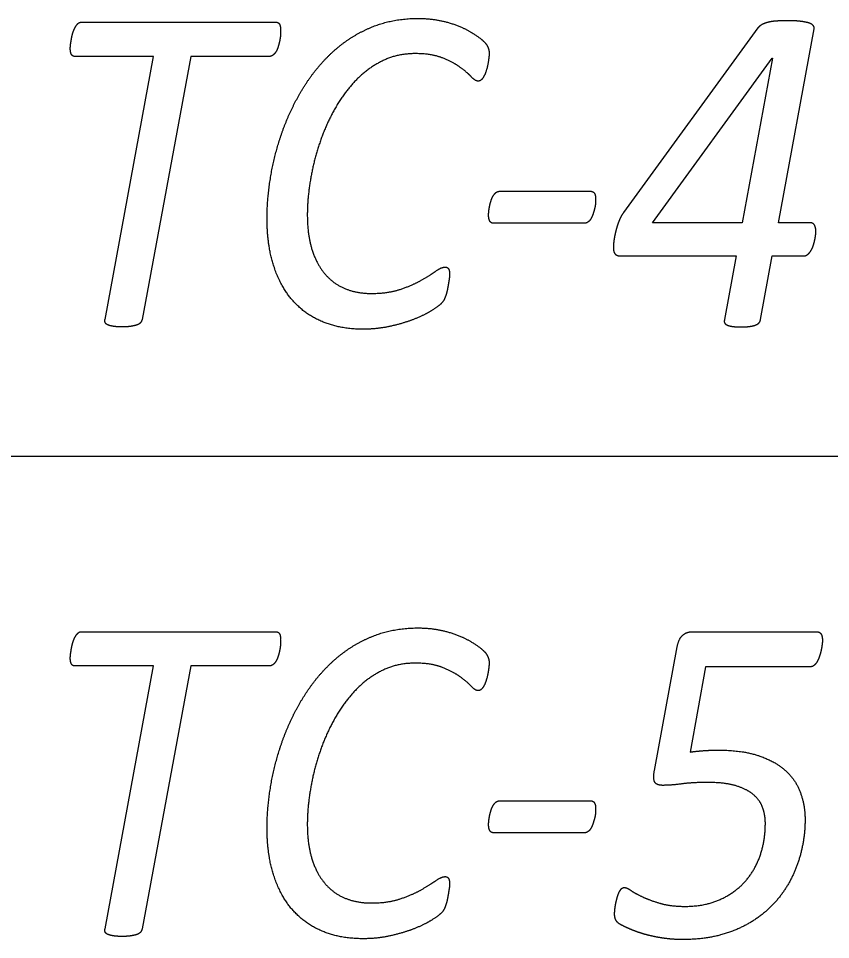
# Model space of a CAD drawing. Extents: x -14196 to 143, y -6096 to 28.
# Drawn here: x 83.1337 to 83.4671, y -5.0272 to -4.6494 of the extents above; entities that cross this region are included whole.
import ezdxf

# ---------------------------------------------------------------- set-up
doc = ezdxf.new("R2010")
doc.units = 0
doc.layers.add('RS_Raster1', color=7, linetype='Continuous')
doc.layers.add('SH_Text', color=7, linetype='Continuous')

msp = doc.modelspace()

# ---------------------------------------------------------------- linework, layer by layer
at = {"layer": 'RS_Raster1'}
msp.add_line((81.09453, -4.82886), (94.54453, -4.82886), dxfattribs=at)
at = {"layer": 'SH_Text'}
for p, q in [((83.15963, -4.65089), (83.2393, -4.65089)), ((83.24134, -4.65426), (83.24134, -4.65426)), ((83.43726, -4.65328), (83.38206, -4.72903)), ((83.3269, -4.66361), (83.3269, -4.66361)), ((83.33136, -4.72025), (83.36842, -4.72025)), ((83.37063, -4.72342), (83.37063, -4.72342)), ((83.36594, -4.7334), (83.32889, -4.7334)), ((83.46101, -4.73681), (83.46101, -4.73681)), ((83.15963, -4.90089), (83.2393, -4.90089)), ((83.41049, -4.90089), (83.46123, -4.90089)), ((83.24134, -4.90426), (83.24134, -4.90426)), ((83.39475, -4.95784), (83.40411, -4.90714)), ((83.3269, -4.91361), (83.3269, -4.91361)), ((83.33136, -4.97025), (83.36842, -4.97025)), ((83.37063, -4.97342), (83.37063, -4.97342)), ((83.45658, -4.97794), (83.45658, -4.97794)), ((83.36594, -4.9834), (83.32889, -4.9834))]:
    msp.add_line(p, q, dxfattribs=at)
for points in [[(83.45861, -4.73317), (83.44565, -4.73317), (83.46032, -4.65367)], [(83.16925, -4.77281), (83.18912, -4.66497), (83.15711, -4.66497)], [(83.23664, -4.66497), (83.20441, -4.66497), (83.18446, -4.77281)], [(83.38101, -4.74678), (83.42832, -4.74678), (83.42354, -4.77291)], [(83.43832, -4.77291), (83.44314, -4.74678), (83.45606, -4.74678)], [(83.16925, -5.02281), (83.18912, -4.91497), (83.15711, -4.91497)], [(83.23664, -4.91497), (83.20441, -4.91497), (83.18446, -5.02281)], [(83.45857, -4.91533), (83.41578, -4.91533), (83.40942, -4.95025)]]:
    msp.add_lwpolyline(points, dxfattribs=at)
msp.add_lwpolyline([(83.44316, -4.66569), (83.43081, -4.73317), (83.39392, -4.73317), (83.44305, -4.66569)], close=True, dxfattribs=at)
for points in [[(83.1581, -4.65152), (83.15876, -4.65089), (83.15963, -4.65089)], [(83.2393, -4.65089), (83.24045, -4.65089), (83.24089, -4.6518)], [(83.27886, -4.65287), (83.28745, -4.64936), (83.29771, -4.64936)], [(83.29771, -4.64936), (83.30417, -4.64936), (83.30979, -4.65095)], [(83.44481, -4.65045), (83.44277, -4.65059), (83.4413, -4.65097)], [(83.4496, -4.6503), (83.44685, -4.6503), (83.44481, -4.65045)], [(83.45456, -4.65054), (83.4525, -4.6503), (83.4496, -4.6503)], [(83.45794, -4.65117), (83.45663, -4.65078), (83.45456, -4.65054)], [(83.15604, -4.65533), (83.15639, -4.65417), (83.15692, -4.65316)], [(83.15692, -4.65316), (83.15744, -4.65214), (83.1581, -4.65152)], [(83.24089, -4.6518), (83.24134, -4.65272), (83.24134, -4.65426)], [(83.24134, -4.65426), (83.24134, -4.65484), (83.24129, -4.65586)], [(83.26342, -4.66248), (83.27028, -4.65638), (83.27886, -4.65287)], [(83.30979, -4.65095), (83.3154, -4.65254), (83.31938, -4.65495)], [(83.43882, -4.65194), (83.4378, -4.65251), (83.43726, -4.65328)], [(83.4413, -4.65097), (83.43984, -4.65136), (83.43882, -4.65194)], [(83.45983, -4.65218), (83.45926, -4.65155), (83.45794, -4.65117)], [(83.46032, -4.65367), (83.46041, -4.6528), (83.45983, -4.65218)], [(83.15512, -4.66), (83.15526, -4.65899), (83.15547, -4.65774)], [(83.15547, -4.65774), (83.15569, -4.65648), (83.15604, -4.65533)], [(83.24103, -4.65803), (83.24081, -4.65919), (83.24045, -4.66049)], [(83.24129, -4.65586), (83.24125, -4.65687), (83.24103, -4.65803)], [(83.31938, -4.65495), (83.32336, -4.65735), (83.32513, -4.65923)], [(83.15499, -4.66169), (83.15499, -4.66102), (83.15512, -4.66)], [(83.15544, -4.6641), (83.15499, -4.66324), (83.15499, -4.66169)], [(83.24045, -4.66049), (83.2401, -4.66179), (83.23957, -4.66275)], [(83.32513, -4.65923), (83.3269, -4.66111), (83.3269, -4.66361)], [(83.15711, -4.66497), (83.15588, -4.66497), (83.15544, -4.6641)], [(83.23828, -4.66435), (83.23753, -4.66497), (83.23664, -4.66497)], [(83.23957, -4.66275), (83.23903, -4.66372), (83.23828, -4.66435)], [(83.25138, -4.67666), (83.25656, -4.66859), (83.26342, -4.66248)], [(83.29656, -4.6638), (83.28912, -4.6638), (83.28301, -4.66683)], [(83.30775, -4.66558), (83.30328, -4.6638), (83.29656, -4.6638)], [(83.31505, -4.66943), (83.31222, -4.66736), (83.30775, -4.66558)], [(83.3269, -4.66361), (83.3269, -4.66563), (83.32628, -4.66862)], [(83.28301, -4.66683), (83.2769, -4.66985), (83.27199, -4.67499)], [(83.31956, -4.67329), (83.31788, -4.6715), (83.31505, -4.66943)], [(83.32628, -4.66862), (83.32566, -4.6716), (83.32464, -4.67333)], [(83.32248, -4.67507), (83.32124, -4.67507), (83.31956, -4.67329)], [(83.32464, -4.67333), (83.32363, -4.67507), (83.32248, -4.67507)], [(83.24275, -4.69387), (83.24621, -4.68474), (83.25138, -4.67666)], [(83.27199, -4.67499), (83.26707, -4.68013), (83.26335, -4.68685)], [(83.26335, -4.68685), (83.25963, -4.69357), (83.2572, -4.70092)], [(83.23753, -4.71266), (83.2393, -4.703), (83.24275, -4.69387)], [(83.2572, -4.70092), (83.25476, -4.70827), (83.25352, -4.71576)], [(83.23576, -4.73146), (83.23576, -4.72232), (83.23753, -4.71266)], [(83.25352, -4.71576), (83.25228, -4.72325), (83.25228, -4.72998)], [(83.32765, -4.72428), (83.32801, -4.72313), (83.32854, -4.72222)], [(83.32854, -4.72222), (83.32907, -4.72131), (83.32973, -4.72078)], [(83.32973, -4.72078), (83.33039, -4.72025), (83.33136, -4.72025)], [(83.36842, -4.72025), (83.36966, -4.72025), (83.37014, -4.72112)], [(83.37014, -4.72112), (83.37063, -4.72198), (83.37063, -4.72342)], [(83.32708, -4.72654), (83.3273, -4.72544), (83.32765, -4.72428)], [(83.37059, -4.72496), (83.37054, -4.72592), (83.37028, -4.72702)], [(83.37063, -4.72342), (83.37063, -4.724), (83.37059, -4.72496)], [(83.25228, -4.72998), (83.25228, -4.73766), (83.25406, -4.74367)], [(83.32668, -4.72995), (83.32668, -4.72947), (83.32677, -4.72855)], [(83.32721, -4.73254), (83.32668, -4.73167), (83.32668, -4.72995)], [(83.32677, -4.72855), (83.32686, -4.72764), (83.32708, -4.72654)], [(83.36966, -4.72923), (83.36931, -4.73033), (83.36882, -4.73129)], [(83.37028, -4.72702), (83.37001, -4.72812), (83.36966, -4.72923)], [(83.38206, -4.72903), (83.38127, -4.73009), (83.38069, -4.73133)], [(83.23855, -4.75102), (83.23576, -4.74251), (83.23576, -4.73146)], [(83.32889, -4.7334), (83.32774, -4.7334), (83.32721, -4.73254)], [(83.36758, -4.73282), (83.36683, -4.7334), (83.36594, -4.7334)], [(83.36882, -4.73129), (83.36833, -4.73225), (83.36758, -4.73282)], [(83.37967, -4.73392), (83.37923, -4.73527), (83.37888, -4.73666)], [(83.38069, -4.73133), (83.38012, -4.73258), (83.37967, -4.73392)], [(83.46048, -4.73417), (83.45995, -4.73317), (83.45861, -4.73317)], [(83.37888, -4.73666), (83.37852, -4.73805), (83.3783, -4.7393)], [(83.46101, -4.73681), (83.46101, -4.73518), (83.46048, -4.73417)], [(83.46088, -4.73854), (83.46101, -4.73758), (83.46101, -4.73681)], [(83.37799, -4.7416), (83.37791, -4.74265), (83.37791, -4.74333)], [(83.3783, -4.7393), (83.37808, -4.74054), (83.37799, -4.7416)], [(83.45982, -4.7429), (83.46022, -4.74179), (83.46048, -4.74064)], [(83.46048, -4.74064), (83.46075, -4.73949), (83.46088, -4.73854)], [(83.25406, -4.74367), (83.25583, -4.74967), (83.2592, -4.7538)], [(83.37791, -4.74333), (83.37791, -4.74505), (83.37857, -4.74592)], [(83.45756, -4.74625), (83.45827, -4.74573), (83.45884, -4.74486)], [(83.45884, -4.74486), (83.45942, -4.744), (83.45982, -4.7429)], [(83.37857, -4.74592), (83.37923, -4.74678), (83.38101, -4.74678)], [(83.45606, -4.74678), (83.45685, -4.74678), (83.45756, -4.74625)], [(83.24643, -4.76524), (83.24134, -4.75952), (83.23855, -4.75102)], [(83.30497, -4.75303), (83.30736, -4.75136), (83.30887, -4.75136)], [(83.30887, -4.75136), (83.30983, -4.75136), (83.31027, -4.75213)], [(83.31027, -4.75213), (83.3107, -4.7529), (83.3107, -4.75443)], [(83.2592, -4.7538), (83.26257, -4.75793), (83.26745, -4.76004)], [(83.29901, -4.75676), (83.30259, -4.7547), (83.30497, -4.75303)], [(83.31057, -4.75583), (83.31044, -4.75674), (83.31026, -4.7578)], [(83.3107, -4.75443), (83.3107, -4.75491), (83.31057, -4.75583)], [(83.26745, -4.76004), (83.27232, -4.76216), (83.27853, -4.76216)], [(83.27853, -4.76216), (83.28543, -4.76216), (83.29043, -4.76048)], [(83.29043, -4.76048), (83.29542, -4.75881), (83.29901, -4.75676)], [(83.30986, -4.7601), (83.30964, -4.76135), (83.30929, -4.76246)], [(83.31026, -4.7578), (83.31008, -4.75885), (83.30986, -4.7601)], [(83.30929, -4.76246), (83.30893, -4.76356), (83.30854, -4.76448)], [(83.25878, -4.7739), (83.25152, -4.77096), (83.24643, -4.76524)], [(83.30721, -4.76635), (83.30628, -4.76731), (83.30332, -4.76919)], [(83.30854, -4.76448), (83.30814, -4.76539), (83.30721, -4.76635)], [(83.30332, -4.76919), (83.30036, -4.77106), (83.29607, -4.77274)], [(83.16934, -4.77416), (83.16907, -4.77358), (83.16925, -4.77281)], [(83.1704, -4.77507), (83.1696, -4.77473), (83.16934, -4.77416)], [(83.17262, -4.77565), (83.1712, -4.77541), (83.1704, -4.77507)], [(83.18239, -4.77507), (83.18147, -4.77541), (83.17997, -4.77565)], [(83.1838, -4.77416), (83.18332, -4.77473), (83.18239, -4.77507)], [(83.18446, -4.77281), (83.18429, -4.77358), (83.1838, -4.77416)], [(83.27507, -4.77683), (83.26604, -4.77683), (83.25878, -4.7739)], [(83.29607, -4.77274), (83.29178, -4.77442), (83.28643, -4.77563)], [(83.42354, -4.77291), (83.42328, -4.77368), (83.42354, -4.77421)], [(83.42354, -4.77421), (83.42381, -4.77473), (83.42457, -4.77512)], [(83.42457, -4.77512), (83.42532, -4.7755), (83.42671, -4.7757)], [(83.43387, -4.7757), (83.43533, -4.7755), (83.43629, -4.77512)], [(83.43629, -4.77512), (83.43726, -4.77473), (83.4377, -4.77421)], [(83.4377, -4.77421), (83.43814, -4.77368), (83.43832, -4.77291)], [(83.17627, -4.77589), (83.17405, -4.77589), (83.17262, -4.77565)], [(83.17997, -4.77565), (83.17847, -4.77589), (83.17627, -4.77589)], [(83.28643, -4.77563), (83.28108, -4.77683), (83.27507, -4.77683)], [(83.42671, -4.7757), (83.42809, -4.77589), (83.43031, -4.77589)], [(83.43031, -4.77589), (83.43242, -4.77589), (83.43387, -4.7757)], [(83.27886, -4.90287), (83.28745, -4.89936), (83.29771, -4.89936)], [(83.29771, -4.89936), (83.30417, -4.89936), (83.30979, -4.90095)], [(83.15604, -4.90533), (83.15639, -4.90417), (83.15692, -4.90316)], [(83.15692, -4.90316), (83.15744, -4.90214), (83.1581, -4.90152)], [(83.1581, -4.90152), (83.15876, -4.90089), (83.15963, -4.90089)], [(83.2393, -4.90089), (83.24045, -4.90089), (83.24089, -4.9018)], [(83.24089, -4.9018), (83.24134, -4.90272), (83.24134, -4.90426)], [(83.26342, -4.91248), (83.27028, -4.90638), (83.27886, -4.90287)], [(83.30979, -4.90095), (83.3154, -4.90254), (83.31938, -4.90495)], [(83.40411, -4.90714), (83.40464, -4.90397), (83.40628, -4.90243)], [(83.40628, -4.90243), (83.40792, -4.90089), (83.41049, -4.90089)], [(83.46123, -4.90089), (83.46247, -4.90089), (83.46309, -4.90175)], [(83.46309, -4.90175), (83.46371, -4.90262), (83.46371, -4.90445)], [(83.15512, -4.91), (83.15526, -4.90899), (83.15547, -4.90774)], [(83.15547, -4.90774), (83.15569, -4.90648), (83.15604, -4.90533)], [(83.24129, -4.90586), (83.24125, -4.90687), (83.24103, -4.90803)], [(83.24134, -4.90426), (83.24134, -4.90484), (83.24129, -4.90586)], [(83.31938, -4.90495), (83.32336, -4.90735), (83.32513, -4.90923)], [(83.46358, -4.90618), (83.46344, -4.90724), (83.46318, -4.90849)], [(83.46371, -4.90445), (83.46371, -4.90512), (83.46358, -4.90618)], [(83.15499, -4.91169), (83.15499, -4.91102), (83.15512, -4.91)], [(83.24045, -4.91049), (83.2401, -4.91179), (83.23957, -4.91275)], [(83.24103, -4.90803), (83.24081, -4.90919), (83.24045, -4.91049)], [(83.32513, -4.90923), (83.3269, -4.91111), (83.3269, -4.91361)], [(83.46252, -4.91095), (83.46212, -4.91215), (83.46159, -4.91311)], [(83.46318, -4.90849), (83.46291, -4.90974), (83.46252, -4.91095)], [(83.15544, -4.9141), (83.15499, -4.91324), (83.15499, -4.91169)], [(83.15711, -4.91497), (83.15588, -4.91497), (83.15544, -4.9141)], [(83.23828, -4.91435), (83.23753, -4.91497), (83.23664, -4.91497)], [(83.23957, -4.91275), (83.23903, -4.91372), (83.23828, -4.91435)], [(83.25138, -4.92666), (83.25656, -4.91859), (83.26342, -4.91248)], [(83.29656, -4.9138), (83.28912, -4.9138), (83.28301, -4.91683)], [(83.30775, -4.91558), (83.30328, -4.9138), (83.29656, -4.9138)], [(83.3269, -4.91361), (83.3269, -4.91563), (83.32628, -4.91862)], [(83.4603, -4.9147), (83.45955, -4.91533), (83.45857, -4.91533)], [(83.46159, -4.91311), (83.46105, -4.91407), (83.4603, -4.9147)], [(83.28301, -4.91683), (83.2769, -4.91985), (83.27199, -4.92499)], [(83.31505, -4.91943), (83.31222, -4.91736), (83.30775, -4.91558)], [(83.32628, -4.91862), (83.32566, -4.9216), (83.32464, -4.92333)], [(83.31956, -4.92329), (83.31788, -4.9215), (83.31505, -4.91943)], [(83.24275, -4.94387), (83.24621, -4.93474), (83.25138, -4.92666)], [(83.27199, -4.92499), (83.26707, -4.93013), (83.26335, -4.93685)], [(83.32248, -4.92507), (83.32124, -4.92507), (83.31956, -4.92329)], [(83.32464, -4.92333), (83.32363, -4.92507), (83.32248, -4.92507)], [(83.26335, -4.93685), (83.25963, -4.94357), (83.2572, -4.95092)], [(83.23753, -4.96266), (83.2393, -4.953), (83.24275, -4.94387)], [(83.2572, -4.95092), (83.25476, -4.95827), (83.25352, -4.96576)], [(83.40942, -4.95025), (83.41252, -4.94986), (83.41513, -4.94967)], [(83.41513, -4.94967), (83.41774, -4.94948), (83.42102, -4.94948)], [(83.42102, -4.94948), (83.43075, -4.94948), (83.43752, -4.95174)], [(83.43752, -4.95174), (83.44429, -4.954), (83.44853, -4.95785)], [(83.39492, -4.96266), (83.39413, -4.96141), (83.39475, -4.95784)], [(83.44853, -4.95785), (83.45278, -4.96169), (83.45468, -4.96693)], [(83.23576, -4.98146), (83.23576, -4.97232), (83.23753, -4.96266)], [(83.3981, -4.96392), (83.39572, -4.96392), (83.39492, -4.96266)], [(83.40593, -4.96333), (83.40155, -4.96392), (83.3981, -4.96392)], [(83.41668, -4.96274), (83.41031, -4.96274), (83.40593, -4.96333)], [(83.42799, -4.96404), (83.42349, -4.96274), (83.41668, -4.96274)], [(83.43529, -4.96765), (83.4325, -4.96534), (83.42799, -4.96404)], [(83.25352, -4.96576), (83.25228, -4.97325), (83.25228, -4.97998)], [(83.43917, -4.97304), (83.43807, -4.96996), (83.43529, -4.96765)], [(83.45468, -4.96693), (83.45658, -4.97217), (83.45658, -4.97794)], [(83.32854, -4.97222), (83.32907, -4.97131), (83.32973, -4.97078)], [(83.32973, -4.97078), (83.33039, -4.97025), (83.33136, -4.97025)], [(83.36842, -4.97025), (83.36966, -4.97025), (83.37014, -4.97112)], [(83.37014, -4.97112), (83.37063, -4.97198), (83.37063, -4.97342)], [(83.32708, -4.97654), (83.3273, -4.97544), (83.32765, -4.97428)], [(83.32765, -4.97428), (83.32801, -4.97313), (83.32854, -4.97222)], [(83.37059, -4.97496), (83.37054, -4.97592), (83.37028, -4.97702)], [(83.37063, -4.97342), (83.37063, -4.974), (83.37059, -4.97496)], [(83.44028, -4.97948), (83.44028, -4.97612), (83.43917, -4.97304)], [(83.32668, -4.97995), (83.32668, -4.97947), (83.32677, -4.97855)], [(83.32677, -4.97855), (83.32686, -4.97764), (83.32708, -4.97654)], [(83.36966, -4.97923), (83.36931, -4.98033), (83.36882, -4.98129)], [(83.37028, -4.97702), (83.37001, -4.97812), (83.36966, -4.97923)], [(83.43825, -4.99243), (83.44028, -4.98632), (83.44028, -4.97948)], [(83.45658, -4.97794), (83.45658, -4.9841), (83.45521, -4.99016)], [(83.23855, -5.00102), (83.23576, -4.99251), (83.23576, -4.98146)], [(83.25228, -4.97998), (83.25228, -4.98766), (83.25406, -4.99367)], [(83.32721, -4.98254), (83.32668, -4.98167), (83.32668, -4.97995)], [(83.32889, -4.9834), (83.32774, -4.9834), (83.32721, -4.98254)], [(83.36758, -4.98282), (83.36683, -4.9834), (83.36594, -4.9834)], [(83.36882, -4.98129), (83.36833, -4.98225), (83.36758, -4.98282)], [(83.45521, -4.99016), (83.45384, -4.99622), (83.45114, -5.0017)], [(83.25406, -4.99367), (83.25583, -4.99967), (83.2592, -5.0038)], [(83.4321, -5.00321), (83.43621, -4.99854), (83.43825, -4.99243)], [(83.24643, -5.01524), (83.24134, -5.00952), (83.23855, -5.00102)], [(83.30497, -5.00303), (83.30736, -5.00136), (83.30887, -5.00136)], [(83.30887, -5.00136), (83.30983, -5.00136), (83.31027, -5.00213)], [(83.31027, -5.00213), (83.3107, -5.0029), (83.3107, -5.00443)], [(83.45114, -5.0017), (83.44844, -5.00718), (83.44429, -5.01184)], [(83.2592, -5.0038), (83.26257, -5.00793), (83.26745, -5.01004)], [(83.29901, -5.00676), (83.30259, -5.0047), (83.30497, -5.00303)], [(83.31057, -5.00583), (83.31044, -5.00674), (83.31026, -5.0078)], [(83.3107, -5.00443), (83.3107, -5.00491), (83.31057, -5.00583)], [(83.38108, -5.00649), (83.38165, -5.00582), (83.38244, -5.00582)], [(83.38244, -5.00582), (83.38333, -5.00582), (83.3851, -5.00703)], [(83.42175, -5.01072), (83.42799, -5.00788), (83.4321, -5.00321)], [(83.29043, -5.01048), (83.29542, -5.00881), (83.29901, -5.00676)], [(83.31026, -5.0078), (83.31008, -5.00885), (83.30986, -5.0101)], [(83.37933, -5.0105), (83.37963, -5.00929), (83.38007, -5.00823)], [(83.38007, -5.00823), (83.38051, -5.00717), (83.38108, -5.00649)], [(83.3851, -5.00703), (83.38687, -5.00824), (83.38983, -5.00964)], [(83.38983, -5.00964), (83.39279, -5.01105), (83.39708, -5.01231)], [(83.26745, -5.01004), (83.27232, -5.01216), (83.27853, -5.01216)], [(83.27853, -5.01216), (83.28543, -5.01216), (83.29043, -5.01048)], [(83.30929, -5.01246), (83.30893, -5.01356), (83.30854, -5.01448)], [(83.30986, -5.0101), (83.30964, -5.01135), (83.30929, -5.01246)], [(83.37849, -5.01512), (83.37858, -5.01411), (83.3788, -5.01291)], [(83.3788, -5.01291), (83.37902, -5.0117), (83.37933, -5.0105)], [(83.39708, -5.01231), (83.40137, -5.01356), (83.40729, -5.01356)], [(83.40729, -5.01356), (83.41552, -5.01356), (83.42175, -5.01072)], [(83.44429, -5.01184), (83.44013, -5.01651), (83.43455, -5.01992)], [(83.25878, -5.0239), (83.25152, -5.02096), (83.24643, -5.01524)], [(83.30721, -5.01635), (83.30628, -5.01731), (83.30332, -5.01919)], [(83.30854, -5.01448), (83.30814, -5.01539), (83.30721, -5.01635)], [(83.37841, -5.01672), (83.37841, -5.01614), (83.37849, -5.01512)], [(83.37897, -5.01927), (83.37841, -5.01826), (83.37841, -5.01672)], [(83.30332, -5.01919), (83.30036, -5.02106), (83.29607, -5.02274)], [(83.38075, -5.02096), (83.37954, -5.02028), (83.37897, -5.01927)], [(83.38567, -5.02326), (83.38288, -5.02211), (83.38075, -5.02096)], [(83.43455, -5.01992), (83.42898, -5.02333), (83.42194, -5.02526)], [(83.16934, -5.02416), (83.16907, -5.02358), (83.16925, -5.02281)], [(83.1704, -5.02507), (83.1696, -5.02473), (83.16934, -5.02416)], [(83.1838, -5.02416), (83.18332, -5.02473), (83.18239, -5.02507)], [(83.18446, -5.02281), (83.18429, -5.02358), (83.1838, -5.02416)], [(83.27507, -5.02683), (83.26604, -5.02683), (83.25878, -5.0239)], [(83.29607, -5.02274), (83.29178, -5.02442), (83.28643, -5.02563)], [(83.39173, -5.02527), (83.38845, -5.0244), (83.38567, -5.02326)], [(83.17262, -5.02565), (83.1712, -5.02541), (83.1704, -5.02507)], [(83.17627, -5.02589), (83.17405, -5.02589), (83.17262, -5.02565)], [(83.17997, -5.02565), (83.17847, -5.02589), (83.17627, -5.02589)], [(83.18239, -5.02507), (83.18147, -5.02541), (83.17997, -5.02565)], [(83.28643, -5.02563), (83.28108, -5.02683), (83.27507, -5.02683)], [(83.39872, -5.02665), (83.395, -5.02613), (83.39173, -5.02527)], [(83.40633, -5.02718), (83.40243, -5.02718), (83.39872, -5.02665)], [(83.42194, -5.02526), (83.41491, -5.02718), (83.40633, -5.02718)]]:
    msp.add_open_spline(points, degree=2, dxfattribs=at)

doc.saveas('drawing.dxf')
